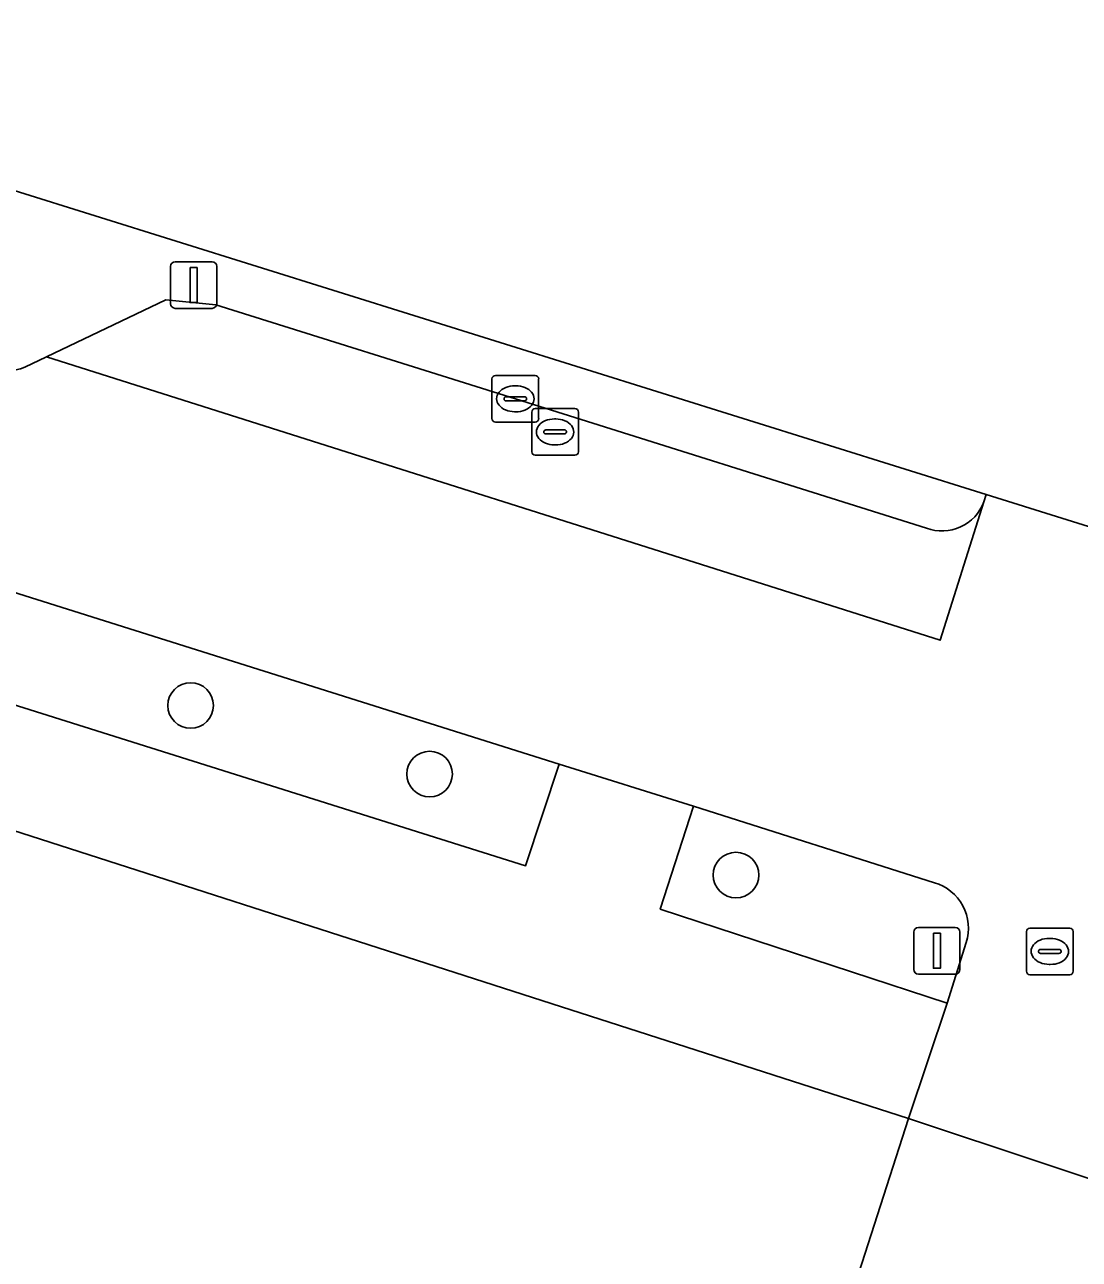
# Model space of a CAD drawing. Extents: x 160675 to 161153, y 383241 to 383714.
# Drawn here: x 160964.06 to 160986.68, y 383361.49 to 383387.98 of the extents above; entities that cross this region are included whole.
import ezdxf

# ---------------------------------------------------------------- set-up
doc = ezdxf.new("R2010")
doc.units = 0
for name, color, linetype in [('IMGEO_Boom', 7, 'Continuous'), ('IMGEO_Brandkraan', 7, 'Continuous'), ('IMGEO_Groenvoorziening', 7, 'Continuous'), ('IMGEO_Kolk', 7, 'Continuous'), ('IMGEO_Lichtmast', 7, 'Continuous'), ('IMGEO_Pand', 7, 'Continuous'), ('IMGEO_Parkeervlak_open', 7, 'Continuous'), ('IMGEO_Rijbaan_lokaal_open', 7, 'Continuous'), ('IMGEO_Rioolput', 7, 'Continuous'), ('IMGEO_Voetpad_open', 7, 'Continuous')]:
    doc.layers.add(name, color=color, linetype=linetype)

msp = doc.modelspace()

# ---------------------------------------------------------------- linework, layer by layer
at = {"layer": 'IMGEO_Boom'}
for centre in [(160967.619, 383373.373), (160972.744, 383371.902), (160979.314, 383369.734)]:
    msp.add_circle(centre, 0.489, dxfattribs=at)
at = {"layer": 'IMGEO_Brandkraan'}
for p, q in [((160974.934, 383378.816), (160974.934, 383379.668)), ((160975.009, 383379.742), (160975.861, 383379.742)), ((160975.935, 383379.668), (160975.935, 383378.816)), ((160975.422, 383379.522), (160975.447, 383379.522)), ((160975.193, 383379.236), (160975.193, 383379.248)), ((160975.631, 383379.199), (160975.233, 383379.199)), ((160975.236, 383379.285), (160975.634, 383379.285)), ((160975.677, 383379.248), (160975.677, 383379.236)), ((160975.445, 383378.962), (160975.42, 383378.962)), ((160975.861, 383378.742), (160975.009, 383378.742))]:
    msp.add_line(p, q, dxfattribs=at)
for points in [[(160974.934, 383378.816), (160974.934, 383379.668)], [(160975.009, 383379.742), (160975.861, 383379.742)], [(160975.935, 383379.668), (160975.935, 383378.816)], [(160975.861, 383378.742), (160975.009, 383378.742)]]:
    msp.add_lwpolyline(points, dxfattribs=at)
for centre, radius, start, end in [((160975.011, 383379.666), 0.0765, 91.552, 178.448), ((160975.011, 383379.666), 0.0765, 91.552, 178.448), ((160975.859, 383379.666), 0.0765, 1.552, 88.448), ((160975.859, 383379.666), 0.0765, 1.552, 88.448), ((160975.233, 383379.245), 0.0403, 85.8775, 175.7526), ((160975.23, 383379.235), 0.0366, 178.938, 274.7102), ((160975.634, 383379.242), 0.043, 264.8664, 352.4533), ((160975.638, 383379.247), 0.0386, 1.7309, 96.639), ((160975.011, 383378.818), 0.0765, 181.552, 268.448), ((160975.011, 383378.818), 0.0765, 181.552, 268.448), ((160975.859, 383378.818), 0.0765, 271.552, 358.448), ((160975.859, 383378.818), 0.0765, 271.552, 358.448)]:
    msp.add_arc(centre, radius, start, end, dxfattribs=at)
for centre, major_axis, ratio, start_param, end_param in [((160975.421, 383379.242), (-0.387, 0.002), 0.722429, 4.712389, 7.853982), ((160975.446, 383379.242), (-0.39, 0.002), 0.717154, 1.570796, 4.712389)]:
    msp.add_ellipse(centre, major_axis=major_axis, ratio=ratio, start_param=start_param, end_param=end_param, dxfattribs=at)
at = {"layer": 'IMGEO_Groenvoorziening'}
for points in [[(160984.628, 383377.743), (160984.676, 383377.898), (160956.878, 383386.599), (160953.403, 383387.701), (160953.282, 383387.214)], [(160964.061, 383380.631), (160964.526, 383380.856), (160967.084, 383382.077), (160968.159, 383381.971), (160974.583, 383379.955), (160983.399, 383377.176)], [(160978.404, 383371.21), (160977.688, 383369.005), (160983.844, 383366.986), (160984.25, 383368.29)], [(160983.568, 383369.569), (160978.404, 383371.21)]]:
    msp.add_lwpolyline(points, dxfattribs=at)
msp.add_lwpolyline([(160957.988, 383377.643), (160957.292, 383375.449), (160974.801, 383369.934), (160975.522, 383372.116)], close=True, dxfattribs=at)
for centre, radius, start, end in [((160963.604, 383381.742), 1.201, 254.9104, 292.372), ((160983.731, 383378.071), 0.955, 249.6353, 339.8972), ((160983.29, 383368.599), 1.009, 342.1367, 73.9989)]:
    msp.add_arc(centre, radius, start, end, dxfattribs=at)
at = {"layer": 'IMGEO_Kolk'}
for p, q in [((160974.156, 383380.454), (160975.008, 383380.454)), ((160974.081, 383379.528), (160974.081, 383380.38)), ((160974.569, 383380.234), (160974.594, 383380.234)), ((160975.082, 383380.38), (160975.082, 383379.528)), ((160974.34, 383379.948), (160974.34, 383379.96)), ((160974.778, 383379.911), (160974.38, 383379.911)), ((160974.383, 383379.997), (160974.781, 383379.997)), ((160974.824, 383379.96), (160974.824, 383379.948)), ((160974.592, 383379.674), (160974.567, 383379.674)), ((160975.008, 383379.454), (160974.156, 383379.454))]:
    msp.add_line(p, q, dxfattribs=at)
for points in [[(160974.156, 383380.454), (160975.008, 383380.454)], [(160974.081, 383379.528), (160974.081, 383380.38)], [(160975.082, 383380.38), (160975.082, 383379.528)], [(160975.008, 383379.454), (160974.156, 383379.454)]]:
    msp.add_lwpolyline(points, dxfattribs=at)
for centre, radius, start, end in [((160974.158, 383380.378), 0.0765, 91.552, 178.448), ((160974.158, 383380.378), 0.0765, 91.552, 178.448), ((160975.006, 383380.378), 0.0765, 1.552, 88.448), ((160975.006, 383380.378), 0.0765, 1.552, 88.448), ((160974.38, 383379.957), 0.0403, 85.8775, 175.7526), ((160974.377, 383379.947), 0.0366, 178.938, 274.7102), ((160974.781, 383379.954), 0.043, 264.8664, 352.4533), ((160974.785, 383379.959), 0.0386, 1.7309, 96.639), ((160974.158, 383379.53), 0.0765, 181.552, 268.448), ((160974.158, 383379.53), 0.0765, 181.552, 268.448), ((160975.006, 383379.53), 0.0765, 271.552, 358.448), ((160975.006, 383379.53), 0.0765, 271.552, 358.448)]:
    msp.add_arc(centre, radius, start, end, dxfattribs=at)
for centre, major_axis, ratio, start_param, end_param in [((160974.568, 383379.954), (-0.387, 0.002), 0.722429, 4.712389, 7.853982), ((160974.593, 383379.954), (-0.39, 0.002), 0.717154, 1.570796, 4.712389)]:
    msp.add_ellipse(centre, major_axis=major_axis, ratio=ratio, start_param=start_param, end_param=end_param, dxfattribs=at)
at = {"layer": 'IMGEO_Lichtmast'}
for p, q in [((160967.289, 383382.894), (160968.079, 383382.894)), ((160968.079, 383382.894), (160967.289, 383382.894)), ((160967.189, 383381.994), (160967.189, 383382.794)), ((160967.189, 383382.794), (160967.189, 383381.994)), ((160968.179, 383382.794), (160968.179, 383381.994)), ((160968.179, 383381.994), (160968.179, 383382.794)), ((160968.079, 383381.894), (160967.289, 383381.894)), ((160967.289, 383381.894), (160968.079, 383381.894)), ((160983.227, 383368.61), (160984.017, 383368.61)), ((160984.017, 383368.61), (160983.227, 383368.61)), ((160983.127, 383367.71), (160983.127, 383368.51)), ((160983.127, 383368.51), (160983.127, 383367.71)), ((160984.117, 383368.51), (160984.117, 383367.71)), ((160984.117, 383367.71), (160984.117, 383368.51)), ((160984.017, 383367.61), (160983.227, 383367.61)), ((160983.227, 383367.61), (160984.017, 383367.61))]:
    msp.add_line(p, q, dxfattribs=at)
for points in [[(160967.609, 383382.769), (160967.759, 383382.769), (160967.759, 383382.019), (160967.609, 383382.019), (160967.609, 383382.769)], [(160983.547, 383368.485), (160983.697, 383368.485), (160983.697, 383367.735), (160983.547, 383367.735), (160983.547, 383368.485)]]:
    msp.add_lwpolyline(points, dxfattribs=at)
for centre, start, end in [((160967.289, 383382.794), 90, 180), ((160967.289, 383382.794), 90, 180), ((160968.079, 383382.794), 0, 90), ((160968.079, 383382.794), 360, 90), ((160967.289, 383381.994), 180, 270), ((160967.289, 383381.994), 180, 270), ((160968.079, 383381.994), 270, 0), ((160968.079, 383381.994), 270, 0), ((160983.227, 383368.51), 90, 180), ((160983.227, 383368.51), 90, 180), ((160984.017, 383368.51), 0, 90), ((160984.017, 383368.51), 360, 90), ((160983.227, 383367.71), 180, 270), ((160983.227, 383367.71), 180, 270), ((160984.017, 383367.71), 270, 0), ((160984.017, 383367.71), 270, 0)]:
    msp.add_arc(centre, 0.1, start, end, dxfattribs=at)
at = {"layer": 'IMGEO_Pand'}
for points in [[(160990.957, 383414.155), (160967.849, 383421.416), (160964.397, 383410.461), (160959.18, 383393.905), (160956.878, 383386.599), (160984.676, 383377.898), (160992.903, 383375.323)], [(160979.608, 383353.93), (160983.014, 383364.509), (160982.591, 383364.645), (160954.685, 383373.627), (160954.237, 383372.205), (160949.044, 383373.871), (160949.493, 383375.293), (160945.544, 383376.569), (160941.762, 383377.775), (160939.741, 383378.41)]]:
    msp.add_lwpolyline(points, dxfattribs=at)
at = {"layer": 'IMGEO_Parkeervlak_open'}
msp.add_lwpolyline([(160983.399, 383377.176), (160974.583, 383379.955), (160968.159, 383381.971), (160967.084, 383382.077), (160964.526, 383380.856), (160983.694, 383374.772), (160984.628, 383377.743)], dxfattribs=at)
msp.add_arc((160983.731, 383378.071), 0.955, 249.6353, 339.8972, dxfattribs=at)
at = {"layer": 'IMGEO_Rijbaan_lokaal_open'}
for points in [[(160870.773, 383407.909), (160899.445, 383398.723), (160902.588, 383397.698), (160937.803, 383386.409), (160953.275, 383381.428), (160955.527, 383379.454), (160957.362, 383377.84), (160957.988, 383377.643), (160975.522, 383372.116), (160978.404, 383371.21), (160983.568, 383369.569)], [(160984.25, 383368.29), (160983.844, 383366.986), (160983.014, 383364.509), (160988.884, 383362.56), (160989.043, 383363.059), (160989.388, 383362.949), (160989.553, 383363.376), (160989.861, 383363.276), (160989.662, 383362.626), (160991.539, 383362.053), (160991.734, 383362.661), (160991.943, 383362.588), (160992.073, 383362.982), (160995.127, 383362.001), (160998.821, 383373.471), (160992.903, 383375.323), (160984.676, 383377.898), (160984.628, 383377.743), (160983.694, 383374.772), (160964.526, 383380.856), (160964.061, 383380.631)]]:
    msp.add_lwpolyline(points, dxfattribs=at)
msp.add_lwpolyline([(160989.634, 383359.598), (160988.097, 383360.087), (160988.884, 383362.56), (160983.014, 383364.509), (160979.608, 383353.93), (160979.448, 383353.431), (160979.25, 383353.51), (160964.138, 383306.646), (160963.969, 383306.082), (160964.19, 383306.014), (160963.499, 383303.848), (160992.588, 383294.531), (160994.422, 383300.461), (160990.405, 383301.74), (160989.622, 383299.281), (160982.34, 383300.282), (160976.237, 383303.65), (160976.986, 383306.005), (160972.968, 383307.284), (160975.14, 383314.105), (160973.542, 383314.614), (160974.69, 383318.217), (160976.293, 383317.706)], close=True, dxfattribs=at)
for centre, radius, start, end in [((160963.604, 383381.742), 1.201, 254.9104, 292.372), ((160983.29, 383368.599), 1.009, 342.1367, 73.9989)]:
    msp.add_arc(centre, radius, start, end, dxfattribs=at)
at = {"layer": 'IMGEO_Rioolput'}
for p, q in [((160985.543, 383367.67), (160985.543, 383368.522)), ((160985.618, 383368.596), (160986.47, 383368.596)), ((160986.544, 383368.522), (160986.544, 383367.67)), ((160986.031, 383368.376), (160986.056, 383368.376)), ((160985.802, 383368.09), (160985.802, 383368.102)), ((160986.24, 383368.053), (160985.842, 383368.053)), ((160985.845, 383368.139), (160986.243, 383368.139)), ((160986.286, 383368.102), (160986.286, 383368.09)), ((160986.054, 383367.816), (160986.029, 383367.816)), ((160986.47, 383367.596), (160985.618, 383367.596))]:
    msp.add_line(p, q, dxfattribs=at)
for points in [[(160985.543, 383367.67), (160985.543, 383368.522)], [(160985.618, 383368.596), (160986.47, 383368.596)], [(160986.544, 383368.522), (160986.544, 383367.67)], [(160986.47, 383367.596), (160985.618, 383367.596)]]:
    msp.add_lwpolyline(points, dxfattribs=at)
for centre, radius, start, end in [((160985.62, 383368.52), 0.0765, 91.552, 178.448), ((160985.62, 383368.52), 0.0765, 91.552, 178.448), ((160986.468, 383368.52), 0.0765, 1.552, 88.448), ((160986.468, 383368.52), 0.0765, 1.552, 88.448), ((160985.842, 383368.099), 0.0403, 85.8775, 175.7526), ((160985.839, 383368.089), 0.0366, 178.938, 274.7102), ((160986.243, 383368.096), 0.043, 264.8664, 352.4533), ((160986.247, 383368.101), 0.0386, 1.7309, 96.639), ((160985.62, 383367.672), 0.0765, 181.552, 268.448), ((160985.62, 383367.672), 0.0765, 181.552, 268.448), ((160986.468, 383367.672), 0.0765, 271.552, 358.448), ((160986.468, 383367.672), 0.0765, 271.552, 358.448)]:
    msp.add_arc(centre, radius, start, end, dxfattribs=at)
for centre, major_axis, ratio, start_param, end_param in [((160986.03, 383368.096), (-0.387, 0.002), 0.722429, 4.712389, 7.853982), ((160986.055, 383368.096), (-0.39, 0.002), 0.717154, 1.570796, 4.712389)]:
    msp.add_ellipse(centre, major_axis=major_axis, ratio=ratio, start_param=start_param, end_param=end_param, dxfattribs=at)
at = {"layer": 'IMGEO_Voetpad_open'}
msp.add_lwpolyline([(160952.654, 383381.092), (160952.13, 383379.495), (160951.67, 383377.543), (160951.574, 383377.261), (160946.319, 383378.951), (160945.544, 383376.569), (160949.493, 383375.293), (160949.044, 383373.871), (160954.237, 383372.205), (160954.685, 383373.627), (160982.591, 383364.645), (160983.014, 383364.509), (160983.844, 383366.986), (160977.688, 383369.005), (160978.404, 383371.21), (160975.522, 383372.116), (160974.801, 383369.934), (160957.292, 383375.449)], dxfattribs=at)

doc.saveas('drawing.dxf')
